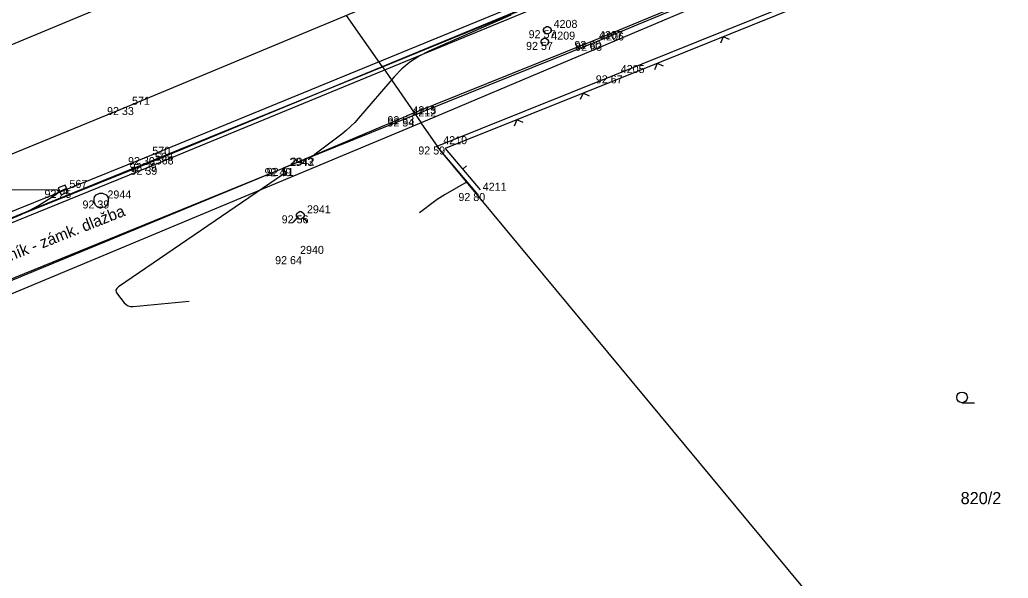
# Model space of a CAD drawing. Extents: x -711081 to -709338, y -1025122 to -1024092.
# Drawn here: x -710028.48 to -709993.89, y -1024646.97 to -1024627.42 of the extents above; entities that cross this region are included whole.
import ezdxf

# ---------------------------------------------------------------- set-up
doc = ezdxf.new("R2010")
doc.units = 0
for name, color, linetype in [('Ex_Minor Contours', 7, 'Continuous'), ('Z_body', 7, 'Continuous'), ('Z_body_cisla', 7, 'Continuous'), ('Z_body_vysky_redukovane', 7, 'Continuous'), ('Z_chodnik', 7, 'Continuous'), ('Z_katastr_cisla_pozemkova', 7, 'Continuous'), ('Z_katastr_hranice', 7, 'Continuous'), ('Z_katastr_hranice_katastralniho_uzemi', 7, 'Continuous'), ('Z_katastr_znacky_kultur', 7, 'Continuous'), ('Z_komunikace', 7, 'Continuous'), ('Z_komunikace_osa', 7, 'Continuous'), ('Z_obruba', 7, 'Continuous'), ('Z_ploty', 7, 'Continuous'), ('Z_ploty_znacky', 7, 'Continuous'), ('Z_popisy', 7, 'Continuous'), ('Z_site_kanalizace_znaky', 7, 'Continuous'), ('Z_site_plynovod_znaky', 7, 'Continuous'), ('Z_site_vodovod_znaky', 7, 'Continuous'), ('Z_vdz12_plna', 7, 'Continuous'), ('Z_vdz25_plna', 7, 'Continuous')]:
    doc.layers.add(name, color=color, linetype=linetype)

# ---------------------------------------------------------------- blocks, each defined once
blk = doc.blocks.new('POINT_DISPLAY')
blk.add_line((0, 0), (0, 0))
blk = doc.blocks.new('Z210')
blk.add_line((0, 0), (0, 0.17))
blk = doc.blocks.new('Z212')
for p, q in [((-0.17, 0.17), (0, 0)), ((0, 0), (0.17, 0.17))]:
    blk.add_line(p, q)
blk = doc.blocks.new('Z638')
for p, q in [((-0.13, 0.03), (-0.1, 0.08)), ((-0.13, -0.03), (-0.13, 0.03)), ((-0.1, 0.08), (-0.08, 0.1)), ((-0.08, 0.1), (-0.03, 0.13)), ((-0.03, 0.13), (0.03, 0.13)), ((0.03, 0.13), (0.08, 0.1)), ((0.08, 0.1), (0.1, 0.08)), ((0.1, 0.08), (0.13, 0.03)), ((0.13, 0.03), (0.13, -0.03)), ((-0.25, -0.25), (-0.1, -0.08)), ((-0.1, -0.08), (-0.13, -0.03)), ((-0.08, -0.1), (-0.1, -0.08)), ((-0.03, -0.13), (-0.08, -0.1)), ((0.03, -0.13), (-0.03, -0.13)), ((0.08, -0.1), (0.03, -0.13)), ((0.1, -0.08), (0.08, -0.1)), ((0.13, -0.03), (0.1, -0.08)), ((0.1, -0.08), (0.25, -0.25))]:
    blk.add_line(p, q)
blk = doc.blocks.new('Z614')
for p, q in [((-0.13, 0.03), (-0.1, 0.08)), ((-0.13, -0.03), (-0.13, 0.03)), ((-0.1, 0.08), (-0.08, 0.1)), ((-0.08, 0.1), (-0.03, 0.13)), ((-0.03, 0.13), (0.03, 0.13)), ((0.03, 0.13), (0.08, 0.1)), ((0.08, 0.1), (0.1, 0.08)), ((0.1, 0.08), (0.13, 0.03)), ((0.13, 0.03), (0.13, -0.03)), ((-0.1, -0.08), (-0.13, -0.03)), ((-0.08, -0.1), (-0.1, -0.08)), ((-0.03, -0.13), (-0.08, -0.1)), ((0.03, -0.13), (-0.03, -0.13)), ((0.08, -0.1), (0.03, -0.13)), ((0.1, -0.08), (0.08, -0.1)), ((0.13, -0.03), (0.1, -0.08))]:
    blk.add_line(p, q)
blk = doc.blocks.new('Z620')
for p, q in [((-0.25, 0.05), (-0.23, 0.13)), ((-0.25, -0.05), (-0.25, 0.05)), ((-0.23, 0.13), (-0.17, 0.2)), ((-0.17, 0.2), (-0.05, 0.25)), ((-0.05, 0.25), (0.05, 0.25)), ((0.05, 0.25), (0.17, 0.2)), ((0.17, 0.2), (0.23, 0.13)), ((0.23, 0.13), (0.25, 0.05)), ((0.25, 0.05), (0.25, -0.05)), ((-0.2, -0.17), (-0.25, -0.05)), ((-0.13, -0.23), (-0.2, -0.17)), ((-0.05, -0.25), (-0.13, -0.23)), ((0.05, -0.25), (-0.05, -0.25)), ((0.13, -0.23), (0.05, -0.25)), ((0.2, -0.17), (0.13, -0.23)), ((0.25, -0.05), (0.2, -0.17))]:
    blk.add_line(p, q)
blk = doc.blocks.new('Z46260')
for p, q in [((0.13, 0.13), (-0.13, 0.13)), ((-0.13, 0.13), (-0.13, -0.13)), ((0.13, 0), (-0.13, 0)), ((0.13, -0.13), (0.13, 0.13)), ((-0.13, -0.13), (0.13, -0.13))]:
    blk.add_line(p, q)

msp = doc.modelspace()

# ---------------------------------------------------------------- linework, layer by layer
at = {"layer": 'Ex_Minor Contours'}
for points in [[(-710011.293, -1024627.266), (-710011.774, -1024627.475), (-710014.168, -1024628.527), (-710014.509, -1024628.699), (-710014.824, -1024628.906), (-710015.114, -1024629.147), (-710015.378, -1024629.422), (-710016.621, -1024630.87), (-710016.757, -1024631.021), (-710016.901, -1024631.164), (-710017.052, -1024631.299), (-710017.211, -1024631.426), (-710018.137, -1024632.129), (-710018.161, -1024632.146), (-710018.186, -1024632.163), (-710018.212, -1024632.178), (-710018.239, -1024632.192), (-710018.346, -1024632.245), (-710018.373, -1024632.258), (-710018.4, -1024632.271), (-710018.428, -1024632.283), (-710018.456, -1024632.295), (-710019.187, -1024632.591), (-710019.211, -1024632.605), (-710019.226, -1024632.624), (-710019.231, -1024632.647), (-710019.227, -1024632.675), (-710019.179, -1024632.839), (-710019.178, -1024632.846), (-710019.179, -1024632.85), (-710019.183, -1024632.85), (-710019.19, -1024632.848), (-710019.22, -1024632.833), (-710019.228, -1024632.83), (-710019.235, -1024632.83), (-710019.242, -1024632.831), (-710019.249, -1024632.835), (-710025.023, -1024636.773), (-710025.085, -1024636.83), (-710025.112, -1024636.892), (-710025.104, -1024636.958), (-710025.061, -1024637.03), (-710024.822, -1024637.328), (-710024.758, -1024637.393), (-710024.684, -1024637.436), (-710024.603, -1024637.458), (-710024.512, -1024637.459), (-710022.556, -1024637.271)], [(-710012.829, -1024633.102), (-710013.591, -1024633.542), (-710013.686, -1024633.598), (-710013.78, -1024633.658), (-710013.872, -1024633.72), (-710013.962, -1024633.785), (-710014.497, -1024634.181)], [(-710037.048, -1024637.827), (-710028.432, -1024634.237), (-710028.276, -1024634.168), (-710028.124, -1024634.093), (-710027.974, -1024634.012), (-710027.828, -1024633.924), (-710027.249, -1024633.561), (-710027.144, -1024633.482), (-710027.118, -1024633.426), (-710027.17, -1024633.392), (-710027.301, -1024633.382), (-710036.684, -1024633.431)]]:
    msp.add_lwpolyline(points, dxfattribs=at)
at = {"layer": 'Z_chodnik'}
for p, q in [((-709996.46, -1024623.22), (-710008.44, -1024628.17)), ((-710008.44, -1024628.17), (-710014.96, -1024630.8)), ((-710019.26, -1024632.62), (-710014.96, -1024630.8)), ((-710033.33, -1024638.35), (-710019.26, -1024632.62))]:
    msp.add_line(p, q, dxfattribs=at)
at = {"layer": 'Z_katastr_hranice'}
for p, q in [((-710015.79, -1024629.07), (-709987.85, -1024617.61)), ((-709988.39, -1024620.01), (-710014.43, -1024631.03)), ((-710032.84, -1024636.02), (-710015.79, -1024629.07)), ((-710014.43, -1024631.03), (-710071.63, -1024654.94))]:
    msp.add_line(p, q, dxfattribs=at)
at = {"layer": 'Z_katastr_hranice_katastralniho_uzemi'}
for p, q in [((-710015.79, -1024629.07), (-710017.04, -1024627.28)), ((-710015.79, -1024629.07), (-710017.04, -1024627.28)), ((-710015.79, -1024629.07), (-710014.43, -1024631.03)), ((-710015.79, -1024629.07), (-710014.43, -1024631.03)), ((-710013.76, -1024632), (-710014.43, -1024631.03)), ((-710013.76, -1024632), (-710014.43, -1024631.03)), ((-710000.62, -1024647.84), (-710013.76, -1024632)), ((-710000.62, -1024647.84), (-710013.76, -1024632))]:
    msp.add_line(p, q, dxfattribs=at)
at = {"layer": 'Z_katastr_znacky_kultur'}
msp.add_line((-709995.508, -1024640.83), (-709995.071, -1024640.83), dxfattribs=at)
msp.add_circle((-709995.508, -1024640.642), 0.187, dxfattribs=at)
at = {"layer": 'Z_komunikace'}
for p, q in [((-710023.98, -1024632.44), (-710010.84, -1024627.02)), ((-710038.46, -1024638.27), (-710023.98, -1024632.44))]:
    msp.add_line(p, q, dxfattribs=at)
at = {"layer": 'Z_komunikace_osa'}
msp.add_line((-710040.43, -1024633.13), (-710025.8, -1024627.06), dxfattribs=at)
at = {"layer": 'Z_obruba'}
for p, q in [((-709996.46, -1024623.29), (-710008.39, -1024628.23)), ((-710023.95, -1024632.57), (-710010.75, -1024627.14)), ((-710008.39, -1024628.23), (-710014.96, -1024630.88)), ((-710014.96, -1024630.88), (-710019.26, -1024632.62)), ((-710038.32, -1024638.43), (-710023.95, -1024632.57)), ((-710033.27, -1024638.4), (-710019.26, -1024632.62))]:
    msp.add_line(p, q, dxfattribs=at)
at = {"layer": 'Z_ploty'}
for p, q in [((-709995.82, -1024624.58), (-710007.67, -1024629.37)), ((-709995.75, -1024624.74), (-710007.6, -1024629.53)), ((-710007.67, -1024629.37), (-710013.88, -1024631.86)), ((-710007.6, -1024629.53), (-710013.59, -1024631.93)), ((-710013.88, -1024631.86), (-710012.5, -1024633.49)), ((-710013.59, -1024631.93), (-710012.37, -1024633.38))]:
    msp.add_line(p, q, dxfattribs=at)
at = {"layer": 'Z_vdz12_plna'}
for p, q in [((-710024.06, -1024632.23), (-710010.89, -1024626.83)), ((-710038.51, -1024638.09), (-710024.06, -1024632.23))]:
    msp.add_line(p, q, dxfattribs=at)
at = {"layer": 'Z_vdz25_plna'}
for p, q in [((-710024.77, -1024630.48), (-710011.57, -1024624.98)), ((-710039.03, -1024636.34), (-710024.77, -1024630.48))]:
    msp.add_line(p, q, dxfattribs=at)

# ---------------------------------------------------------------- block references
at = {"layer": 'Z_body'}
for p in [(-710010.02, -1024627.79), (-710010.11, -1024628.2), (-710008.44, -1024628.17), (-710008.39, -1024628.23), (-710007.67, -1024629.37), (-710024.77, -1024630.48), (-710014.96, -1024630.8), (-710014.96, -1024630.88), (-710013.88, -1024631.86), (-710024.06, -1024632.23), (-710023.98, -1024632.44), (-710023.95, -1024632.57), (-710019.26, -1024632.62), (-710019.23, -1024632.61), (-710026.96, -1024633.38), (-710012.5, -1024633.49), (-710025.63, -1024633.75), (-710018.66, -1024634.27), (-710018.89, -1024635.7)]:
    msp.add_blockref('POINT_DISPLAY', p, dxfattribs=at)
at = {"layer": 'Z_ploty_znacky'}
for name, p, rotation in [('Z212', (-710003.87, -1024628.02), -158.00000000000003), ('Z212', (-710006.18, -1024628.96), -158.00000000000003), ('Z212', (-710008.77, -1024630), -158.20000000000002), ('Z212', (-710011.09, -1024630.93), -158.20000000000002), ('Z210', (-710012.98, -1024632.65), -49.699999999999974)]:
    msp.add_blockref(name, p, dxfattribs=dict(at, rotation=rotation))
at = {"layer": 'Z_site_kanalizace_znaky', "rotation": 23.399999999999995}
msp.add_blockref('Z46260', (-710026.96, -1024633.38), dxfattribs=at)
at = {"layer": 'Z_site_kanalizace_znaky'}
msp.add_blockref('Z620', (-710025.63, -1024633.75), dxfattribs=at)
at = {"layer": 'Z_site_plynovod_znaky'}
msp.add_blockref('Z638', (-710018.66, -1024634.27), dxfattribs=at)
at = {"layer": 'Z_site_vodovod_znaky'}
for p in [(-710010.02, -1024627.79), (-710010.11, -1024628.2)]:
    msp.add_blockref('Z614', p, dxfattribs=at)

# ---------------------------------------------------------------- texts
at = {"layer": 'Z_body_cisla'}
for s, p in [('4208', (-710009.8, -1024627.71)), ('4209', (-710009.88, -1024628.12)), ('4207', (-710008.21, -1024628.1)), ('4206', (-710008.17, -1024628.15)), ('4205', (-710007.45, -1024629.29)), ('571', (-710024.55, -1024630.4)), ('4213', (-710014.74, -1024630.73)), ('4212', (-710014.74, -1024630.81)), ('4210', (-710013.66, -1024631.78)), ('570', (-710023.84, -1024632.15)), ('569', (-710023.75, -1024632.36)), ('568', (-710023.72, -1024632.49)), ('2943', (-710019.04, -1024632.54)), ('2942', (-710019, -1024632.53)), ('567', (-710026.74, -1024633.31)), ('4211', (-710012.28, -1024633.41)), ('2944', (-710025.41, -1024633.68)), ('2941', (-710018.43, -1024634.2)), ('2940', (-710018.67, -1024635.62))]:
    msp.add_text(s, height=0.28, dxfattribs=at).set_placement(p)
at = {"layer": 'Z_body_vysky_redukovane'}
for s, p in [('92 57', (-710010.673, -1024628.07)), ('92 57', (-710010.763, -1024628.48)), ('92 60', (-710009.07, -1024628.45)), ('92 63', (-710009.043, -1024628.51)), ('92 67', (-710008.323, -1024629.65)), ('92 33', (-710025.423, -1024630.76)), ('92 53', (-710015.613, -1024631.08)), ('92 54', (-710015.613, -1024631.16)), ('92 59', (-710014.533, -1024632.14)), ('92 30', (-710024.69, -1024632.51)), ('92 29', (-710024.633, -1024632.72)), ('92 39', (-710024.603, -1024632.85)), ('92 49', (-710019.913, -1024632.9)), ('92 51', (-710019.837, -1024632.89)), ('92 25', (-710027.613, -1024633.66)), ('92 80', (-710013.13, -1024633.77)), ('92 39', (-710026.283, -1024634.03)), ('92 56', (-710019.313, -1024634.55)), ('92 64', (-710019.543, -1024635.98))]:
    msp.add_text(s, height=0.28, dxfattribs=at).set_placement(p)
at = {"layer": 'Z_katastr_cisla_pozemkova'}
msp.add_text('820/2', height=0.425, dxfattribs=at).set_placement((-709995.558, -1024644.38))
at = {"layer": 'Z_popisy'}
msp.add_text('Chodník - zámk. dlažba', height=0.4, rotation=21.6, dxfattribs=at).set_placement((-710029.98, -1024636.34))

doc.saveas('drawing.dxf')
